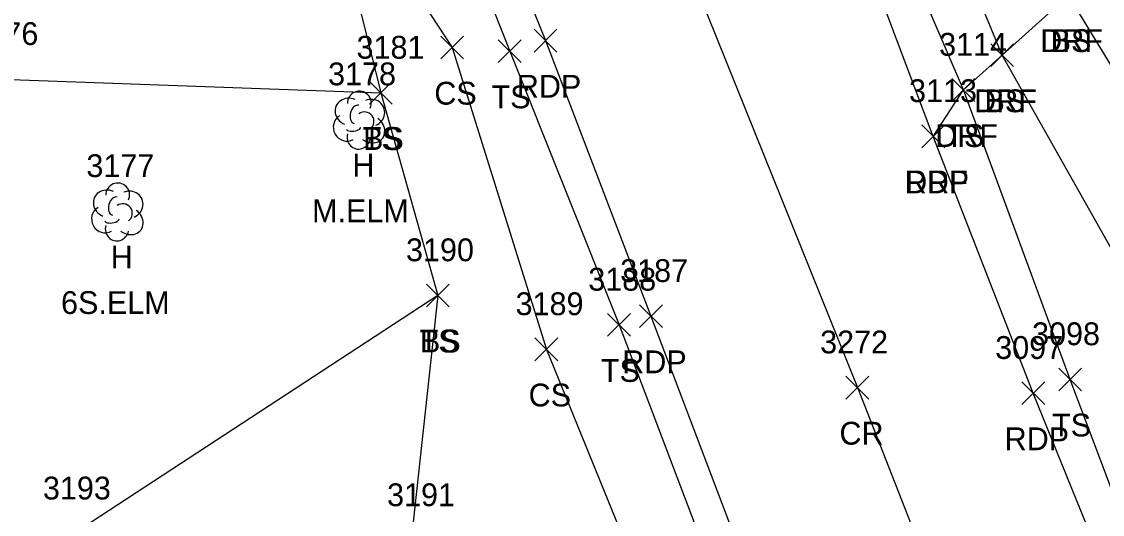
# Model space of a CAD drawing. Extents: x 1439173 to 1457902, y 641926 to 659889.
# Drawn here: x 1446891.5 to 1446986.2, y 651683.1 to 651726.3 of the extents above; entities that cross this region are included whole.
import ezdxf

# ---------------------------------------------------------------- set-up
doc = ezdxf.new("R2010")
doc.units = 0
for name, color, linetype in [('L_A', 7, 'Continuous'), ('L_C', 7, 'Continuous'), ('L_I', 7, 'Continuous'), ('L_TIC', 7, 'Continuous'), ('LELB', 7, 'Continuous'), ('LTD', 7, 'Continuous'), ('P_A', 7, 'Continuous'), ('P_I', 7, 'Continuous'), ('P_TIC', 7, 'Continuous'), ('PET', 7, 'Continuous'), ('PRC', 7, 'Continuous'), ('R_A', 7, 'Continuous'), ('R_I', 7, 'Continuous'), ('R_TIC', 7, 'Continuous'), ('RDF', 7, 'Continuous')]:
    doc.layers.add(name, color=color, linetype=linetype)

msp = doc.modelspace()

# ---------------------------------------------------------------- linework, layer by layer
at = {"layer": 'L_TIC'}
for points in [[(1446928.236, 651723.063), (1446930.236, 651725.063)], [(1446930.236, 651723.063), (1446928.236, 651725.063)], [(1446933.28, 651722.741), (1446935.28, 651724.741)], [(1446935.28, 651722.741), (1446933.28, 651724.741)], [(1446976.421, 651722.394), (1446978.421, 651724.394)], [(1446978.421, 651722.394), (1446976.421, 651724.394)], [(1446921.992, 651719.089), (1446923.992, 651721.089)], [(1446923.992, 651719.089), (1446921.992, 651721.089)], [(1446921.992, 651719.089), (1446923.992, 651721.089)], [(1446923.992, 651719.089), (1446921.992, 651721.089)], [(1446973.019, 651719.345), (1446975.019, 651721.345)], [(1446975.019, 651719.345), (1446973.019, 651721.345)], [(1446926.98, 651701.334), (1446928.98, 651703.334)], [(1446928.98, 651701.334), (1446926.98, 651703.334)], [(1446926.98, 651701.334), (1446928.98, 651703.334)], [(1446928.98, 651701.334), (1446926.98, 651703.334)], [(1446942.855, 651698.756), (1446944.855, 651700.756)], [(1446944.855, 651698.756), (1446942.855, 651700.756)], [(1446936.497, 651696.606), (1446938.497, 651698.606)], [(1446938.497, 651696.606), (1446936.497, 651698.606)], [(1446982.372, 651693.973), (1446984.372, 651695.973)], [(1446984.372, 651693.973), (1446982.372, 651695.973)]]:
    msp.add_lwpolyline(points, dxfattribs=at)
at = {"layer": 'LELB'}
for points in [[(1447176.461, 651638.557), (1447157.375, 651654.174), (1447151.363, 651687.066), (1447108.869, 651675.258), (1447075.477, 651665.815), (1447060.495, 651656.579), (1447049.715, 651647.483), (1447032.742, 651649.036), (1447024.725, 651654.225), (1447022.258, 651662.737), (1447016.125, 651679.705), (1447000.244, 651700.719), (1446983.216, 651728.672), (1446976.452, 651740.075), (1446964.351, 651762.029), (1446953.79, 651790.179)], [(1447181.61, 651589.029), (1447148.735, 651590.495), (1447143.188, 651606.568), (1447136.79, 651608.18), (1447116.077, 651609.121), (1447094.581, 651611.645), (1447075.846, 651602.209), (1447067.366, 651588.43), (1447052.015, 651576.099), (1447048.14, 651570.393), (1447045.555, 651567.598), (1447044.38, 651559.256), (1447043.289, 651558.789), (1447040.622, 651568.999), (1447032.406, 651593.004), (1447018.584, 651622.602), (1447013.053, 651636.384), (1447004.197, 651659.558), (1446998.81, 651674.148), (1446991.639, 651698.18), (1446977.421, 651723.394), (1446970.607, 651739.914), (1446960.451, 651760.453), (1446949.535, 651788.561)], [(1447063.033, 651560.12), (1447045.49, 651557.158), (1447040.31, 651557.979), (1447034.35, 651565.461), (1447024.683, 651588.338), (1447012.55, 651620.004), (1447004.728, 651640.448), (1447002.503, 651645.622), (1446993.2, 651668.848), (1446983.372, 651694.973), (1446974.019, 651720.345), (1446966.612, 651737.648), (1446958.303, 651759.685), (1446946.443, 651787.365)], [(1446912.851, 651777.74), (1446925.483, 651746.027), (1446934.28, 651723.741), (1446943.855, 651699.756), (1446959.008, 651659.781), (1446968.835, 651635.218), (1446983.262, 651595.732), (1446991.324, 651574.528), (1447000.122, 651553.295), (1447014.923, 651516.414), (1447027.789, 651483.921), (1447046.993, 651435.146), (1447066.408, 651388.255), (1447084.965, 651341.266), (1447105.613, 651290.943)], [(1446910.041, 651777.133), (1446917.556, 651741.893), (1446922.992, 651720.089), (1446927.98, 651702.334), (1446925.666, 651680.861), (1446929.282, 651657.425), (1446937.035, 651646.828), (1446940.265, 651637.914)], [(1446917.556, 651741.893), (1446929.236, 651724.063), (1446937.497, 651697.606), (1446953.298, 651658.756), (1446962.53, 651634.042), (1446978.241, 651593.568), (1446985.054, 651572.924)], [(1446784.022, 651695.201), (1446821.511, 651703.549), (1446865.604, 651712.387), (1446889.796, 651721.287), (1446922.992, 651720.089)], [(1446927.98, 651702.334), (1446896.091, 651681.45), (1446879.269, 651676.411), (1446858.408, 651670.683), (1446828.511, 651672.248), (1446794.804, 651664.145)]]:
    msp.add_lwpolyline(points, dxfattribs=at)
at = {"layer": 'LTD'}
for p, q in [((1446921.068, 651717.756), (1446921.068, 651717.756)), ((1446921.068, 651717.756), (1446921.068, 651717.756)), ((1446899.9, 651709.71), (1446899.9, 651709.71)), ((1446899.9, 651709.71), (1446899.9, 651709.71))]:
    msp.add_line(p, q, dxfattribs=at)
for centre in [(1446921.114, 651719.19), (1446899.947, 651711.144)]:
    msp.add_arc(centre, 1.047, 335.52715, 180.95627, dxfattribs=at)
for centre, major_axis, ratio, start_param, end_param in [((1446920.276, 651718.423), (1.21, -0.512), 0.895232, 1.570796, 4.712389), ((1446922.109, 651718.34), (-1.141, -0.483), 0.949671, 1.570796, 4.712389), ((1446920.859, 651718.214), (-0.208, -0.792), 0.645439, 3.141593, 6.283185), ((1446919.984, 651717.047), (0.584, -1.042), 0.959034, 3.141593, 6.283185), ((1446921.568, 651717.589), (-0.5, 0.667), 0.989748, 3.141593, 6.283185), ((1446922.068, 651716.923), (-1.09, 0.792), 0.841452, 1.570796, 4.712389), ((1446920.609, 651717.006), (-0.625, -0.083), 0.423636, 0, 3.141593), ((1446921.068, 651716.256), (0.265, 1.061), 0.942809, 1.570796, 4.712389), ((1446899.108, 651710.377), (1.21, -0.512), 0.895232, 1.570796, 4.712389), ((1446900.941, 651710.294), (-1.141, -0.483), 0.949671, 1.570796, 4.712389), ((1446899.691, 651710.168), (-0.208, -0.792), 0.645439, 3.141593, 6.283185), ((1446900.4, 651709.544), (-0.5, 0.667), 0.989748, 3.141593, 6.283185), ((1446898.817, 651709.002), (0.584, -1.042), 0.959034, 3.141593, 6.283185), ((1446900.9, 651708.877), (-1.09, 0.792), 0.841452, 1.570796, 4.712389), ((1446899.9, 651708.21), (0.265, 1.061), 0.942809, 1.570796, 4.712389), ((1446899.442, 651708.96), (-0.625, -0.083), 0.423636, 0, 3.141593)]:
    msp.add_ellipse(centre, major_axis=major_axis, ratio=ratio, start_param=start_param, end_param=end_param, dxfattribs=at)
at = {"layer": 'P_TIC'}
for points in [[(1446936.416, 651723.671), (1446938.416, 651725.671)], [(1446938.416, 651723.671), (1446936.416, 651725.671)], [(1446970.385, 651715.283), (1446972.385, 651717.283)], [(1446972.385, 651715.283), (1446970.385, 651717.283)], [(1446945.65, 651699.514), (1446947.65, 651701.514)], [(1446947.65, 651699.514), (1446945.65, 651701.514)], [(1446963.731, 651693.257), (1446965.731, 651695.257)], [(1446965.731, 651693.257), (1446963.731, 651695.257)], [(1446979.143, 651692.769), (1446981.143, 651694.769)], [(1446981.143, 651692.769), (1446979.143, 651694.769)]]:
    msp.add_lwpolyline(points, dxfattribs=at)
at = {"layer": 'PET'}
for points in [[(1447133.822, 651304.342), (1447118.786, 651344.037), (1447101.684, 651385.003), (1447089.506, 651416.265), (1447071.907, 651460.578), (1447059.16, 651492.727), (1447042.944, 651532.702), (1447032.646, 651560.38), (1447020.602, 651590.42), (1447006.513, 651626.468), (1446991.913, 651664.659), (1446980.143, 651693.769), (1446971.385, 651716.283), (1446963.444, 651737.383), (1446955.203, 651758.344), (1446944.637, 651786.547)], [(1446916.221, 651778.76), (1446927.191, 651749.964), (1446937.416, 651724.671), (1446946.65, 651700.514), (1446962.164, 651659.562), (1446974.255, 651630.287), (1446986.871, 651596.06), (1447005.107, 651549.868), (1447017.494, 651517.398), (1447030.752, 651484.936), (1447047.112, 651435.088), (1447068.855, 651389.099), (1447087.467, 651341.762), (1447107.681, 651291.486)]]:
    msp.add_lwpolyline(points, dxfattribs=at)
at = {"layer": 'PRC'}
msp.add_lwpolyline([(1446929.955, 651782.541), (1446948.322, 651735.054), (1446964.731, 651694.257), (1446977.943, 651660.558), (1446987.674, 651635.058), (1447000.127, 651600.32), (1447018.001, 651555.678), (1447030.574, 651523.123), (1447043.961, 651489.458), (1447063.47, 651440.981), (1447082.433, 651393.957), (1447101.019, 651347.046), (1447120.693, 651297.298)], dxfattribs=at)
at = {"layer": 'R_TIC'}
for points in [[(1446976.421, 651722.394), (1446978.421, 651724.394)], [(1446978.421, 651722.394), (1446976.421, 651724.394)], [(1446973.019, 651719.345), (1446975.019, 651721.345)], [(1446975.019, 651719.345), (1446973.019, 651721.345)], [(1446970.385, 651715.283), (1446972.385, 651717.283)], [(1446972.385, 651715.283), (1446970.385, 651717.283)]]:
    msp.add_lwpolyline(points, dxfattribs=at)
at = {"layer": 'RDF'}
msp.add_lwpolyline([(1446971.385, 651716.283), (1446974.019, 651720.345), (1446977.421, 651723.394), (1446983.216, 651728.672), (1446988.128, 651731.738), (1447012.126, 651750.435), (1447031.332, 651762.558), (1447051.713, 651771.658), (1447046.32, 651781.721), (1447022.244, 651766.021), (1447001.43, 651752.531), (1446981.601, 651742.63), (1446976.452, 651740.075), (1446970.607, 651739.914), (1446966.612, 651737.648), (1446963.444, 651737.383)], dxfattribs=at)

# ---------------------------------------------------------------- texts
at = {"layer": 'L_A'}
for s, p in [('BS', (1446981.657, 651723.672)), ('CS', (1446927.677, 651719.063)), ('TS', (1446932.689, 651718.741)), ('BS', (1446975.862, 651718.394)), ('TS', (1446921.402, 651715.089)), ('BS', (1446921.433, 651715.089)), ('TS', (1446972.429, 651715.345)), ('H', (1446920.501, 651712.756)), ('H', (1446899.333, 651704.71)), ('TS', (1446926.389, 651697.334)), ('BS', (1446926.421, 651697.334)), ('TS', (1446942.265, 651694.756)), ('CS', (1446935.938, 651692.606)), ('TS', (1446981.782, 651689.973))]:
    msp.add_text(s, height=2, dxfattribs=at).set_placement(p)
at = {"layer": 'L_C'}
for s, p in [('M.ELM', (1446916.973, 651708.756)), ('6S.ELM', (1446894.986, 651700.71))]:
    msp.add_text(s, height=2, dxfattribs=at).set_placement(p)
at = {"layer": 'L_I'}
for s, p in [('3176', (1446887.048, 651724.287)), ('3114', (1446971.893, 651723.345)), ('3181', (1446920.866, 651723.089)), ('3181', (1446920.866, 651723.089)), ('3178', (1446918.375, 651720.756)), ('3177', (1446897.207, 651712.71)), ('3190', (1446925.2, 651705.334)), ('3190', (1446925.2, 651705.334)), ('3188', (1446941.162, 651702.756)), ('3189', (1446934.796, 651700.606)), ('3098', (1446980.034, 651697.973)), ('3193', (1446893.398, 651684.45)), ('3191', (1446923.54, 651683.861)), ('3191', (1446923.54, 651683.861))]:
    msp.add_text(s, height=2, dxfattribs=at).set_placement(p)
at = {"layer": 'P_A'}
for s, p in [('RDP', (1446934.904, 651719.671)), ('RDP', (1446968.873, 651711.283)), ('RDP', (1446944.138, 651695.514)), ('CR', (1446963.164, 651689.257)), ('RDP', (1446977.632, 651688.769))]:
    msp.add_text(s, height=2, dxfattribs=at).set_placement(p)
at = {"layer": 'P_I'}
for s, p in [('3113', (1446969.259, 651719.283)), ('3187', (1446943.957, 651703.514)), ('3272', (1446961.471, 651697.257)), ('3097', (1446976.805, 651696.769))]:
    msp.add_text(s, height=2, dxfattribs=at).set_placement(p)
at = {"layer": 'R_A'}
for p in [(1446980.751, 651723.672), (1446974.957, 651718.394), (1446971.555, 651715.345), (1446968.92, 651711.283)]:
    msp.add_text('DRF', height=2, dxfattribs=at).set_placement(p)
at = {"layer": 'R_I'}
for s, p in [('3114', (1446971.893, 651723.345)), ('3113', (1446969.259, 651719.283))]:
    msp.add_text(s, height=2, dxfattribs=at).set_placement(p)

doc.saveas('drawing.dxf')
